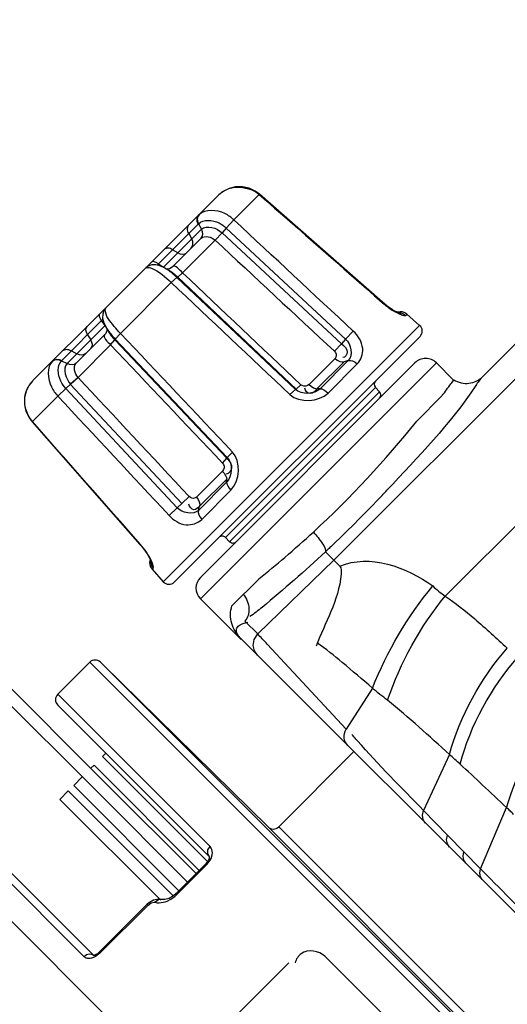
# Paper-space layout 'Sheet' of a CAD drawing. Header units: inches. Extents: x 0.2 to 10.8, y 0.2 to 8.3.
# Tile 531 of 545: x 9.192 to 9.321, y 6.732 to 6.993. Entities that reach past the tile are written whole.
import ezdxf

# ---------------------------------------------------------------- set-up
doc = ezdxf.new("R2010")
doc.units = ezdxf.units.IN
doc.header["$MEASUREMENT"] = 0
doc.layers.get('0').update_dxf_attribs({"lineweight": 5})
doc.styles.add('My Text', font='tahoma.ttf')
doc.dimstyles.new('My Dimension - mm [in] (ANSI)$0', dxfattribs={"dimtxt": 0.12, "dimasz": 0.09842519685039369, "dimexe": 0.125, "dimexo": 0.06299999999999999, "dimgap": 0.03149606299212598, "dimtad": 0, "dimlfac": 250, "dimzin": 4, "dimdsep": 46, "dimtxsty": 'My Text', "dimblk": 'Filled-1', "dimcen": 0.09, "dimclrd": 1, "dimclre": 1, "dimclrt": 1, "dimadec": 1, "dimazin": 1, "dimtfac": 1, "dimtofl": 0, "dimtmove": 0, "dimatfit": 3, "dimfxl": 1, "dimtolj": 1, "dimtzin": 4, "dimlwd": -1, "dimlwe": -1, "dimarcsym": 0})

# ---------------------------------------------------------------- blocks, each defined once
blk = doc.blocks.new('*D10')
at = {"color": 1, "true_color": 0xff0000}
for p, q in [((9.449596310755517, 8.02493972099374), (8.40388933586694, 8.02493972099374)), ((8.52888933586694, 7.926514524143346), (8.52888933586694, 7.823456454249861)), ((8.52888933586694, 5.991751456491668), (8.52888933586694, 6.094809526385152)), ((9.130400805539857, 5.893326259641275), (8.40388933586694, 5.893326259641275))]:
    blk.add_line(p, q, dxfattribs=at)
at = {"layer": 'Defpoints', "color": 0}
for p in [(9.512596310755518, 8.02493972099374), (8.52888933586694, 5.893326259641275), (9.193400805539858, 5.893326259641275)]:
    blk.add_point(p, dxfattribs=at)
at = {"color": 1, "true_color": 0xff0000, "insert": (8.52888933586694, 6.959132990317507), "char_height": 0.12, "attachment_point": 5, "rotation": 90, "style": 'My Text'}
blk.add_mtext('\\A1;532.90 mm [20.980 in]', dxfattribs=at)
blk = doc.blocks.new('Filled-1')
blk = doc.blocks.new('*D11')
at = {"color": 1, "true_color": 0xff0000}
for p, q in [((10.62197169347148, 6.868953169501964), (10.62197169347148, 5.332491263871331)), ((8.790261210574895, 6.233465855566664), (8.790261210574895, 5.332491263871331)), ((8.691836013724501, 5.457491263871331), (8.593410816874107, 5.457491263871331)), ((10.72039689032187, 5.457491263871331), (10.81882208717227, 5.457491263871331))]:
    blk.add_line(p, q, dxfattribs=at)
at = {"layer": 'Defpoints', "color": 0}
for p in [(10.62197169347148, 6.931953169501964), (8.790261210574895, 6.296465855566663), (10.62197169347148, 5.457491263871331)]:
    blk.add_point(p, dxfattribs=at)
at = {"color": 1, "true_color": 0xff0000, "insert": (9.671286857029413, 5.457491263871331), "char_height": 0.12, "attachment_point": 5, "style": 'My Text'}
blk.add_mtext('\\A1;457.93 mm [18.029 in]', dxfattribs=at)

psp = doc.layouts.new('Sheet')

# ---------------------------------------------------------------- linework, layer by layer
at = {"color": 0, "linetype": 'ByBlock', "lineweight": -3}
for p, q in [((9.244608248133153, 6.946168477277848), (9.225489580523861, 6.927049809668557)), ((9.244608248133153, 6.946168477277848), (9.244711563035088, 6.946269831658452)), ((9.25537994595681, 6.946332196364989), (9.248672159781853, 6.939624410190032)), ((9.255472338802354, 6.946418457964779), (9.255384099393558, 6.946336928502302)), ((9.287864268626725, 6.917915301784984), (9.255472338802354, 6.946418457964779)), ((9.239459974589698, 6.941018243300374), (9.239144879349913, 6.940545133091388)), ((9.239459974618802, 6.941018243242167), (9.239385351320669, 6.940945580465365)), ((9.228424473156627, 6.927702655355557), (9.239270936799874, 6.938552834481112)), ((9.239336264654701, 6.938616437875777), (9.239270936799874, 6.938552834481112)), ((9.239336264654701, 6.938616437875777), (9.240113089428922, 6.93716345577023)), ((9.246671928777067, 6.937485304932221), (9.248675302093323, 6.939628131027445)), ((9.230058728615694, 6.927113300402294), (9.240113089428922, 6.93716345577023)), ((9.236755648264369, 6.936037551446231), (9.237533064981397, 6.934583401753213)), ((9.243741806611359, 6.934270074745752), (9.245565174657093, 6.936245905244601)), ((9.245565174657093, 6.936245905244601), (9.277081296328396, 6.906898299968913)), ((9.246670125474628, 6.937483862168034), (9.245567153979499, 6.936247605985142)), ((9.278176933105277, 6.908128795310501), (9.246671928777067, 6.937485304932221)), ((9.240003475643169, 6.934775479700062), (9.232446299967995, 6.927218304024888)), ((9.24374431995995, 6.934273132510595), (9.23513480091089, 6.925663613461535)), ((9.23386423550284, 6.930918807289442), (9.232481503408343, 6.931759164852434)), ((9.228765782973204, 6.928043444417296), (9.230058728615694, 6.927113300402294)), ((9.225340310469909, 6.926900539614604), (9.214894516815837, 6.916454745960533)), ((9.225369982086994, 6.92692825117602), (9.225478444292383, 6.92703048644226)), ((9.2313455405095, 6.926437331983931), (9.230210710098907, 6.927047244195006)), ((9.231248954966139, 6.926630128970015), (9.230991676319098, 6.926627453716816)), ((9.2351311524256, 6.925667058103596), (9.233857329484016, 6.924536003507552)), ((9.235133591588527, 6.925661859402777), (9.233886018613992, 6.924517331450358)), ((9.232129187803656, 6.923081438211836), (9.21871359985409, 6.909665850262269)), ((9.233626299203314, 6.924439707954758), (9.232129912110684, 6.923082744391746)), ((9.233626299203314, 6.924439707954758), (9.264924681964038, 6.894871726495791)), ((9.23363093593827, 6.924444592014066), (9.233857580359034, 6.924535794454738)), ((9.265131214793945, 6.894940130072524), (9.233886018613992, 6.924517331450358)), ((9.287864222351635, 6.917915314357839), (9.287786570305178, 6.917831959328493)), ((9.214745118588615, 6.916305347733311), (9.195626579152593, 6.897186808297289)), ((9.214866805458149, 6.916425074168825), (9.214764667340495, 6.91631672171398)), ((9.214764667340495, 6.91631672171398), (9.21483678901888, 6.916395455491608)), ((9.21483678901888, 6.916395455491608), (9.214894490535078, 6.916454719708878)), ((9.291865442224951, 6.915229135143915), (9.291454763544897, 6.915426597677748)), ((9.20324222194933, 6.902524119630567), (9.21410495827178, 6.913383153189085)), ((9.214681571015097, 6.911736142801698), (9.21375143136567, 6.913029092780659)), ((9.294370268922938, 6.914725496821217), (9.294074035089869, 6.914429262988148)), ((9.294370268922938, 6.914725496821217), (9.29771704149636, 6.911772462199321)), ((9.204631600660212, 6.90168196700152), (9.214681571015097, 6.911736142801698)), ((9.214747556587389, 6.911586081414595), (9.215357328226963, 6.910450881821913)), ((9.215167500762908, 6.9108043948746), (9.215153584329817, 6.910496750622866)), ((9.217355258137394, 6.908168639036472), (9.21871229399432, 6.909665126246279)), ((9.230022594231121, 6.844078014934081), (9.29771704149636, 6.911772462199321)), ((9.278176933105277, 6.908128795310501), (9.28019889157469, 6.910245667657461)), ((9.214576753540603, 6.909348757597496), (9.207019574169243, 6.901791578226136)), ((9.210035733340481, 6.909313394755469), (9.210876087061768, 6.907930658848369)), ((9.216133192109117, 6.906661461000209), (9.217253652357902, 6.90793438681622)), ((9.217253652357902, 6.90793438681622), (9.246850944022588, 6.876667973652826)), ((9.217350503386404, 6.908164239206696), (9.21725815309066, 6.90793860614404)), ((9.246920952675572, 6.876872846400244), (9.217355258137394, 6.908168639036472)), ((9.232936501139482, 6.843987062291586), (9.297807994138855, 6.908858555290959)), ((9.278179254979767, 6.908130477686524), (9.277080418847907, 6.906896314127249)), ((9.324219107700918, 6.908116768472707), (9.314304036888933, 6.898201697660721)), ((9.205757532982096, 6.905039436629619), (9.207211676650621, 6.904262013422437)), ((9.216131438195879, 6.906660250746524), (9.207521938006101, 6.898050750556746)), ((9.275081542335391, 6.84974295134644), (9.330497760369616, 6.905159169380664)), ((9.275219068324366, 6.904948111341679), (9.277081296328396, 6.906898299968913)), ((9.200776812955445, 6.902335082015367), (9.20131951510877, 6.902722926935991)), ((9.200849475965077, 6.902409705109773), (9.200776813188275, 6.90233508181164)), ((9.20324222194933, 6.902524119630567), (9.203178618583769, 6.902458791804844)), ((9.203178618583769, 6.902458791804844), (9.204631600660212, 6.90168196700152)), ((9.239830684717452, 6.845224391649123), (9.29648494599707, 6.901878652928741)), ((9.239830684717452, 6.839567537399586), (9.302141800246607, 6.901878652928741)), ((9.268519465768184, 6.896174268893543), (9.275379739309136, 6.903034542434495)), ((9.277757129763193, 6.902168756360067), (9.270606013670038, 6.895017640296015)), ((9.271456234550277, 6.895054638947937), (9.278877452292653, 6.902475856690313)), ((9.278877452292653, 6.902475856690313), (9.277757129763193, 6.902168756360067)), ((9.306667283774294, 6.897353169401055), (9.302141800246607, 6.901878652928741)), ((9.281255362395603, 6.901610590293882), (9.273538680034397, 6.893893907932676)), ((9.195522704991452, 6.897080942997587), (9.19466107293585, 6.896006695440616)), ((9.19552522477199, 6.897083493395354), (9.195626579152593, 6.897186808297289)), ((9.207518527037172, 6.898054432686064), (9.20554832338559, 6.896226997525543)), ((9.207525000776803, 6.898053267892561), (9.205572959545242, 6.896204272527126)), ((9.204309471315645, 6.895122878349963), (9.202166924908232, 6.893119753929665)), ((9.204309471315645, 6.895122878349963), (9.23366887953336, 6.863615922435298)), ((9.204311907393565, 6.895125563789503), (9.205548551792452, 6.896226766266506)), ((9.234900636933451, 6.864709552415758), (9.205572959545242, 6.896204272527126)), ((9.286019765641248, 6.895373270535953), (9.246421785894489, 6.855775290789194)), ((9.247553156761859, 6.854643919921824), (9.287151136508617, 6.894241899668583)), ((9.264924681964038, 6.894871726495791), (9.263461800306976, 6.893507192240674)), ((9.264920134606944, 6.894866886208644), (9.265135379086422, 6.894944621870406)), ((9.266369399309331, 6.89609786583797), (9.265131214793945, 6.894940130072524)), ((9.271456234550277, 6.895054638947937), (9.270606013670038, 6.895017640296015)), ((9.287151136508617, 6.894241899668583), (9.286019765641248, 6.895373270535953)), ((9.20217064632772, 6.893122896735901), (9.19546285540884, 6.886415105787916)), ((9.296945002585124, 6.88649951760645), (9.303590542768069, 6.893145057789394)), ((9.353903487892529, 6.889714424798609), (9.30447487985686, 6.840294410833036)), ((9.195376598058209, 6.886322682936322), (9.195458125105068, 6.88641095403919)), ((9.195376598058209, 6.886322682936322), (9.223877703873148, 6.853933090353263)), ((9.24569688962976, 6.875425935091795), (9.246850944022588, 6.876667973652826)), ((9.246925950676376, 6.876877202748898), (9.2468471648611, 6.876663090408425)), ((9.246920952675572, 6.876872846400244), (9.248287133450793, 6.878333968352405)), ((9.238760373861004, 6.866415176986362), (9.245620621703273, 6.873275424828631)), ((9.24677924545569, 6.871190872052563), (9.239627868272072, 6.864039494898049)), ((9.246742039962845, 6.870340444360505), (9.24677924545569, 6.871190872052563)), ((9.239320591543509, 6.862918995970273), (9.246742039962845, 6.870340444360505)), ((9.247901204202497, 6.868256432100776), (9.240184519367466, 6.860539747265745)), ((9.236847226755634, 6.866575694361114), (9.234900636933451, 6.864709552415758)), ((9.23366887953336, 6.863615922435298), (9.231550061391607, 6.861595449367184)), ((9.233666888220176, 6.863613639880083), (9.234901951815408, 6.864711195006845)), ((9.239320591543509, 6.862918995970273), (9.239627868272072, 6.864039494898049)), ((9.247553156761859, 6.854643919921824), (9.246421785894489, 6.855775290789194)), ((9.223877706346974, 6.853933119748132), (9.223962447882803, 6.854009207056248)), ((9.226470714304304, 6.850133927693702), (9.22656677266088, 6.849920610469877)), ((9.27314437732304, 6.85226875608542), (9.272840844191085, 6.851983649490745)), ((9.276671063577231, 6.848153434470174), (9.272840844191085, 6.851983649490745)), ((9.227365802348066, 6.847721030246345), (9.227069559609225, 6.847424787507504)), ((9.227069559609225, 6.847424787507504), (9.230022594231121, 6.844078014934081)), ((9.275081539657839, 6.849742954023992), (9.254958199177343, 6.830270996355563)), ((9.24808347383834, 6.837637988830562), (9.255233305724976, 6.844787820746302)), ((9.250576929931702, 6.828821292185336), (9.239830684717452, 6.839567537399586)), ((9.25495682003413, 6.830269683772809), (9.251570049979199, 6.833656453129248)), ((9.250664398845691, 6.828905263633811), (9.25048003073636, 6.82910288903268)), ((9.250664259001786, 6.82890539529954), (9.250591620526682, 6.82897997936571)), ((9.49051504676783, 6.589054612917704), (9.250664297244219, 6.828905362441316)), ((9.278279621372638, 6.805145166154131), (9.257496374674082, 6.827568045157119)), ((9.202153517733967, 6.814335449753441), (9.210626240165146, 6.822808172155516)), ((9.210626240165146, 6.822808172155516), (9.719743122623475, 6.313691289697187)), ((9.719755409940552, 6.316507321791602), (9.213442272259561, 6.822820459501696)), ((9.257690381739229, 6.779337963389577), (9.214049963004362, 6.822223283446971)), ((9.184941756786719, 6.820749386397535), (9.214447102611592, 6.791244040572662)), ((9.182673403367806, 6.818492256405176), (9.212184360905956, 6.788981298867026)), ((9.28527019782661, 6.815994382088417), (9.278279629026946, 6.805145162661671)), ((9.24237591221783, 6.7741123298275), (9.202153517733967, 6.814335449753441)), ((9.242152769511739, 6.7715077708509), (9.20217937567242, 6.811481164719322)), ((9.21400801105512, 6.797905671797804), (9.214881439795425, 6.798779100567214)), ((9.21400801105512, 6.797905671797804), (9.241803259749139, 6.770110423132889)), ((9.260506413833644, 6.779350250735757), (9.28036291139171, 6.799206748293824)), ((9.30559194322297, 6.798437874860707), (9.298735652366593, 6.783645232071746)), ((9.210896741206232, 6.794794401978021), (9.211745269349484, 6.795642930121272)), ((9.211745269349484, 6.795642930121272), (9.239540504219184, 6.767847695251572)), ((9.206371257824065, 6.79026891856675), (9.208633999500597, 6.792531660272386)), ((9.206371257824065, 6.79026891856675), (9.234166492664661, 6.762473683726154)), ((9.214447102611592, 6.791244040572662), (9.238691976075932, 6.766999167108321)), ((9.20495704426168, 6.788854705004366), (9.202694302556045, 6.78659196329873)), ((9.232752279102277, 6.76105947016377), (9.20495704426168, 6.788854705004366)), ((9.212184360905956, 6.788981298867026), (9.236429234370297, 6.764736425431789)), ((9.22935958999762, 6.759926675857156), (9.202694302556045, 6.78659196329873)), ((9.170991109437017, 6.78317304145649), (9.209128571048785, 6.74503529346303)), ((9.173843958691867, 6.783148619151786), (9.211669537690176, 6.745322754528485)), ((9.305063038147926, 6.777142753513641), (9.29873563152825, 6.783645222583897)), ((9.313767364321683, 6.768279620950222), (9.320663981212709, 6.784402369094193)), ((9.163238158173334, 6.781076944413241), (9.232038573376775, 6.7122765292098)), ((9.257690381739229, 6.779337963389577), (9.676272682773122, 6.360755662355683)), ((9.676284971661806, 6.363571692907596), (9.260506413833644, 6.779350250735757)), ((9.31376746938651, 6.768279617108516), (9.305063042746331, 6.777142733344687)), ((9.242664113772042, 6.773740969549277), (9.24237591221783, 6.7741123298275)), ((9.242654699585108, 6.771017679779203), (9.242938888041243, 6.771973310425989)), ((9.242938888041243, 6.771973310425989), (9.242981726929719, 6.772457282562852)), ((9.233403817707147, 6.761711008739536), (9.241291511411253, 6.769598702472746)), ((9.233638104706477, 6.761476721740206), (9.24152597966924, 6.769364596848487)), ((9.241291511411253, 6.769598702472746), (9.24152597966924, 6.769364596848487)), ((9.24152597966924, 6.769364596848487), (9.242394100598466, 6.770490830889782)), ((9.242394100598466, 6.770490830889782), (9.242654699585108, 6.771017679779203)), ((9.315447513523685, 6.766577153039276), (9.313788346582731, 6.76825801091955)), ((9.233403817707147, 6.761711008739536), (9.233638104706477, 6.761476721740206)), ((9.213056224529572, 6.746149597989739), (9.225813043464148, 6.758906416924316)), ((9.226655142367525, 6.759540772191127), (9.225813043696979, 6.758906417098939)), ((9.225813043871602, 6.758906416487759), (9.22603396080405, 6.758685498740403)), ((9.22603396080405, 6.758685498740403), (9.226833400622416, 6.759252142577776)), ((9.226833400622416, 6.759252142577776), (9.227626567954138, 6.759436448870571)), ((9.227626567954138, 6.759436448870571), (9.227901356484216, 6.759400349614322)), ((9.23053065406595, 6.759543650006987), (9.231034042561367, 6.759724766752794)), ((9.231034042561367, 6.759724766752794), (9.232053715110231, 6.760235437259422)), ((9.213277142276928, 6.74592868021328), (9.22603396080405, 6.758685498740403)), ((9.213277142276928, 6.74592868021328), (9.212117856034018, 6.74504910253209)), ((9.213056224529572, 6.746149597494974), (9.212710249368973, 6.745867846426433)), ((9.213056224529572, 6.746149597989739), (9.213277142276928, 6.74592868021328)), ((9.209313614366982, 6.744878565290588), (9.209128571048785, 6.74503529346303)), ((9.211744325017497, 6.745247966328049), (9.211198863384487, 6.745592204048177)), ((9.211882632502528, 6.745413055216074), (9.211608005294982, 6.745361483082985)), ((9.232038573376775, 6.7122765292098), (9.263151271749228, 6.743389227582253)), ((9.294540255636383, 6.723313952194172), (9.272703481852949, 6.745150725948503))]:
    psp.add_line(p, q, dxfattribs=at)
for points in [[(9.255470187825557, 6.946415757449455), (9.254314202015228, 6.94726793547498), (9.252675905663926, 6.948029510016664), (9.250914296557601, 6.948406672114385), (9.249120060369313, 6.948380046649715), (9.247385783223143, 6.947951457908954), (9.245800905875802, 6.947144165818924), (9.244714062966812, 6.946272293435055)], [(9.239270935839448, 6.938552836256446), (9.239011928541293, 6.939216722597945), (9.238941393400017, 6.939866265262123), (9.239066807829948, 6.940462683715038), (9.239385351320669, 6.940945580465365)], [(9.239144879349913, 6.940545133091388), (9.2390149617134, 6.939952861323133), (9.239080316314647, 6.939291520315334), (9.23933626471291, 6.938616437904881)], [(9.240003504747, 6.934775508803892), (9.240318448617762, 6.935249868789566), (9.240444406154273, 6.935838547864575), (9.240374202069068, 6.936494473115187), (9.240113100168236, 6.937163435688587)], [(9.23741847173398, 6.932190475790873), (9.237733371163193, 6.932664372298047), (9.237862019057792, 6.933256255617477), (9.237793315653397, 6.933914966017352), (9.237533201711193, 6.934583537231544)], [(9.236017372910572, 6.930789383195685), (9.235618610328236, 6.930550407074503), (9.235096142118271, 6.930491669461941), (9.23449442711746, 6.930617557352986), (9.233864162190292, 6.93091873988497)], [(9.230212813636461, 6.927045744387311), (9.229105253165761, 6.9275402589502), (9.228087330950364, 6.927783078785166), (9.227043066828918, 6.927765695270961), (9.226061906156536, 6.927435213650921), (9.225493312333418, 6.927043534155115)], [(9.228765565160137, 6.928043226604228), (9.228190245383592, 6.928398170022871), (9.227666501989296, 6.928603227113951), (9.22723972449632, 6.928640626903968), (9.226946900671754, 6.92850712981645)], [(9.232446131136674, 6.927218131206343), (9.232146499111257, 6.926969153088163), (9.231664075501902, 6.926724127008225), (9.231248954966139, 6.926630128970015)], [(9.29241789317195, 6.915017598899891), (9.292313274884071, 6.91504920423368), (9.29205162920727, 6.915148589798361), (9.291664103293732, 6.915322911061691), (9.29116884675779, 6.915577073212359), (9.290578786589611, 6.915916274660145), (9.289906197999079, 6.916345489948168), (9.289169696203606, 6.916865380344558), (9.288391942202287, 6.917472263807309), (9.287866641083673, 6.917918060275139)], [(9.214751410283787, 6.916301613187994), (9.214368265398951, 6.915748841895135), (9.214031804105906, 6.914766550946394), (9.214010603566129, 6.913719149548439), (9.214252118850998, 6.912697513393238), (9.214750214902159, 6.911580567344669)], [(9.292291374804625, 6.915057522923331), (9.292712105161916, 6.915059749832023), (9.293438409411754, 6.914845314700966), (9.294074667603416, 6.914429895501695)], [(9.210035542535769, 6.909313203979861), (9.20973514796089, 6.909943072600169), (9.209608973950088, 6.910545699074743), (9.209667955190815, 6.911068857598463), (9.209906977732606, 6.911467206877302)], [(9.215153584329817, 6.910496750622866), (9.215071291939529, 6.910132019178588), (9.214826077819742, 6.909648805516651), (9.214576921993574, 6.909348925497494)], [(9.211005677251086, 6.905777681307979), (9.211244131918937, 6.906175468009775), (9.211302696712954, 6.906698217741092), (9.211176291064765, 6.907300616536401), (9.210876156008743, 6.907930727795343)], [(9.209604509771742, 6.904376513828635), (9.209129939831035, 6.904061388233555), (9.20853890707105, 6.903933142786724), (9.207881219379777, 6.904001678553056), (9.207211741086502, 6.904262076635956)], [(9.275216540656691, 6.904945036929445), (9.275488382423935, 6.904606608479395), (9.275656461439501, 6.904216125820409), (9.275705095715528, 6.903805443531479), (9.275616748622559, 6.903399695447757), (9.275379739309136, 6.903034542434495)], [(9.201250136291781, 6.902650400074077), (9.201842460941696, 6.902780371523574), (9.202503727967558, 6.902714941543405), (9.20317861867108, 6.902458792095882)], [(9.20131951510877, 6.902722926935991), (9.201901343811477, 6.902852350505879), (9.202562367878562, 6.902787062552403), (9.203242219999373, 6.902524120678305)], [(9.20701954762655, 6.901791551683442), (9.206545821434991, 6.901476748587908), (9.205956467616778, 6.90135052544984), (9.205299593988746, 6.901421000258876), (9.204631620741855, 6.901681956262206)], [(9.275377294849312, 6.903032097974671), (9.275976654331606, 6.902578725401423), (9.276609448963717, 6.90226912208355), (9.277221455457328, 6.902129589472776), (9.277757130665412, 6.902168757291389)], [(9.278877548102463, 6.902475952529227), (9.279418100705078, 6.902518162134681), (9.28002896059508, 6.902376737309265), (9.280658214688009, 6.902063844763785), (9.281251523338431, 6.90160675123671)], [(9.19466107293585, 6.896006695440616), (9.193853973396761, 6.894436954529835), (9.193418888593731, 6.892704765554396), (9.193385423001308, 6.890911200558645), (9.193755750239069, 6.889148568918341), (9.194511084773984, 6.887507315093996), (9.195379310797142, 6.886324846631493)], [(9.268519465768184, 6.896174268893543), (9.268124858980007, 6.895893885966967), (9.267655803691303, 6.895737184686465), (9.267168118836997, 6.895728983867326), (9.266719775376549, 6.895860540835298), (9.266368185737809, 6.89609610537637)], [(9.268522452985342, 6.896177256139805), (9.269091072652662, 6.895691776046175), (9.26965862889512, 6.895319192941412), (9.270178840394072, 6.895088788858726), (9.270606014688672, 6.89501764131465)], [(9.2714562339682, 6.895054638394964), (9.271887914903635, 6.894987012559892), (9.272408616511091, 6.894756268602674), (9.272976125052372, 6.894383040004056), (9.27354306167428, 6.893898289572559)], [(9.245617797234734, 6.873272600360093), (9.246107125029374, 6.872709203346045), (9.246483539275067, 6.872143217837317), (9.246715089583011, 6.871623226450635), (9.246779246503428, 6.871190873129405)], [(9.245698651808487, 6.875427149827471), (9.245941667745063, 6.875059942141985), (9.246066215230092, 6.874625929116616), (9.246061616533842, 6.874162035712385), (9.245914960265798, 6.873698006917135), (9.245620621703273, 6.873275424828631)], [(9.246742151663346, 6.870340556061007), (9.246810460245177, 6.86991052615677), (9.247040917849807, 6.869388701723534), (9.247413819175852, 6.868819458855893), (9.247896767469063, 6.868251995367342)], [(9.238760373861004, 6.866415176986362), (9.23841942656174, 6.86618841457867), (9.23800962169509, 6.866090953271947), (9.237578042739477, 6.866138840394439), (9.23717450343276, 6.866315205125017), (9.236850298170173, 6.866578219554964)], [(9.238762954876, 6.866417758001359), (9.23922066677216, 6.865821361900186), (9.239532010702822, 6.865192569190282), (9.239672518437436, 6.864582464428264), (9.23962786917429, 6.864039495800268)], [(9.239320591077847, 6.862918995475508), (9.23927924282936, 6.86237833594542), (9.239420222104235, 6.861767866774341), (9.23973179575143, 6.861138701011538), (9.240188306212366, 6.860543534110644)], [(9.22387498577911, 6.853930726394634), (9.224257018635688, 6.853482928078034), (9.224831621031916, 6.852756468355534), (9.225332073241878, 6.852061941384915), (9.22575440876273, 6.8514183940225), (9.226098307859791, 6.850841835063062), (9.22636690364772, 6.850343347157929), (9.226564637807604, 6.849932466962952), (9.226695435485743, 6.849621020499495), (9.22676311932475, 6.849428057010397), (9.226772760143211, 6.849395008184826)], [(9.226737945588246, 6.849499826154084), (9.226735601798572, 6.84908337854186), (9.226950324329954, 6.848355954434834), (9.22736516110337, 6.847720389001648)], [(9.254909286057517, 6.824660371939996), (9.254102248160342, 6.825842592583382), (9.253778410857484, 6.827213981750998), (9.254017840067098, 6.82879400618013), (9.25495682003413, 6.830269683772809)], [(9.299275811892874, 6.780293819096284), (9.29868032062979, 6.781223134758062), (9.298489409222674, 6.782380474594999), (9.298735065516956, 6.783645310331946)], [(9.305582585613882, 6.773987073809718), (9.305027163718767, 6.774853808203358), (9.30484426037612, 6.775941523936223), (9.305063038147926, 6.777142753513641)], [(9.242152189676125, 6.771508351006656), (9.24175078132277, 6.772272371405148), (9.241824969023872, 6.773235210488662), (9.242376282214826, 6.774112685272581)], [(9.242981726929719, 6.772457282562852), (9.242952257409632, 6.7729114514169), (9.24284977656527, 6.773338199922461), (9.242664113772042, 6.773740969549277)], [(9.309870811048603, 6.769698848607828), (9.309339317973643, 6.770530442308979), (9.309164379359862, 6.771578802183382), (9.309373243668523, 6.772743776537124)], [(9.242136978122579, 6.771524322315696), (9.242139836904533, 6.771517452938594), (9.242166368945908, 6.771343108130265), (9.242111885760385, 6.77094337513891), (9.241888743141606, 6.770392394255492), (9.241476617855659, 6.769798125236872), (9.241291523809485, 6.769598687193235)], [(9.314259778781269, 6.765309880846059), (9.3137507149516, 6.766110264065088), (9.31358547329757, 6.76712417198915), (9.31376746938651, 6.768279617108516)], [(9.233403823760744, 6.761711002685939), (9.232705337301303, 6.761105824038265), (9.231539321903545, 6.760427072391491), (9.230433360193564, 6.760115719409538), (9.229582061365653, 6.760149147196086)], [(9.232053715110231, 6.760235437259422), (9.232564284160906, 6.760569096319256), (9.23308891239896, 6.760973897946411), (9.233638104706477, 6.761476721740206)], [(9.229584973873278, 6.760148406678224), (9.228752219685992, 6.760245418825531), (9.227488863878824, 6.760001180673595), (9.226348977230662, 6.759371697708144), (9.225813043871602, 6.758906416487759)], [(9.229582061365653, 6.760149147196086), (9.228743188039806, 6.760087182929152), (9.227901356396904, 6.759400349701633)], [(9.227901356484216, 6.759400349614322), (9.22844292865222, 6.759303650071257), (9.228983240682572, 6.759280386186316), (9.22951199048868, 6.759318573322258), (9.230026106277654, 6.759408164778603), (9.23053065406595, 6.759543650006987)], [(9.213056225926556, 6.746149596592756), (9.212901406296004, 6.746003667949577), (9.21232872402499, 6.745596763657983), (9.211846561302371, 6.745398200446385), (9.211718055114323, 6.745371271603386)], [(9.211198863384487, 6.745592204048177), (9.210496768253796, 6.745684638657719), (9.209768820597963, 6.745488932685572), (9.209128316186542, 6.745035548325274)], [(9.21072024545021, 6.744576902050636), (9.210406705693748, 6.744558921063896), (9.210142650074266, 6.744574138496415), (9.209912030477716, 6.744613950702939), (9.209702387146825, 6.744675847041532), (9.209504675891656, 6.744761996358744), (9.209313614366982, 6.744878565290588)], [(9.212117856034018, 6.74504910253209), (9.211574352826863, 6.744793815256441), (9.211103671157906, 6.744645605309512), (9.21072024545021, 6.744576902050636)]]:
    psp.add_lwpolyline(points, dxfattribs=at)
for centre, radius, start, end in [((9.292650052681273, 6.912775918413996), 0.002600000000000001, 48.57633446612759, 107.5492091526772), ((9.296842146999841, 6.92489772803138), 0.011039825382, 245.5131602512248, 245.9563655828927), ((9.296393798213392, 6.910272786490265), 0.002, 315, 48.57633446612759), ((9.299313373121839, 6.899050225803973), 0.004000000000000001, 44.99999999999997, 135), ((9.286868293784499, 6.896221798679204), 0.0012, 135, 224.9999999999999), ((9.20144464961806, 6.891667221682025), 0.008042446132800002, 162.9421990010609, 164.6269116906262), ((9.286302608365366, 6.893393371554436), 0.0012, 315, 44.99999999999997), ((9.087903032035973, 7.053841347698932), 0.2677720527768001, 312.747434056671, 321.3220991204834), ((8.99058065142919, 7.149577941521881), 0.4101866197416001, 316.4358708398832, 316.6913330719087), ((9.245573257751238, 6.854926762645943), 0.0012, 44.99999999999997, 135), ((9.248401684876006, 6.855492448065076), 0.0012, 224.9999999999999, 315), ((9.229019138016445, 6.849145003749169), 0.002600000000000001, 162.3606366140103, 221.4236655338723), ((9.217404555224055, 6.845189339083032), 0.0104824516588, 24.06450553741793, 24.4041825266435), ((9.24265911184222, 6.842395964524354), 0.004000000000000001, 135, 224.9999999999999), ((9.231522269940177, 6.845401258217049), 0.002, 221.4236655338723, 315), ((9.21204045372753, 6.821393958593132), 0.002, 45.49999984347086, 135), ((9.203567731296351, 6.812921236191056), 0.002, 135, 226.000000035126), ((9.25909220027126, 6.780764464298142), 0.002, 225.4999998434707, 315)]:
    psp.add_arc(centre, radius, start, end, dxfattribs=at)
for points in [[(9.246292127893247, 6.947431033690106), (9.248963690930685, 6.948905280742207), (9.25309368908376, 6.948353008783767), (9.25537994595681, 6.946332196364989)], [(9.255384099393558, 6.946336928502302), (9.266188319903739, 6.936839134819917), (9.276983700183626, 6.927331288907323), (9.287786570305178, 6.917831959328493)], [(9.240113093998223, 6.937163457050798), (9.241456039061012, 6.938426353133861), (9.244212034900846, 6.937497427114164), (9.245567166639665, 6.936247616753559)], [(9.28019889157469, 6.910245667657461), (9.269693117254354, 6.920042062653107), (9.259181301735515, 6.929831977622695), (9.248675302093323, 6.939628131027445)], [(9.240003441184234, 6.934775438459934), (9.240893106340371, 6.935665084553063), (9.24282044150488, 6.935127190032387), (9.243744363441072, 6.934273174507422)], [(9.243741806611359, 6.934270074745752), (9.254236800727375, 6.924498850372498), (9.264724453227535, 6.914719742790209), (9.275219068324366, 6.904948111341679)], [(9.235134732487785, 6.925663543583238), (9.234386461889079, 6.926378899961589), (9.233178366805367, 6.927950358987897), (9.232446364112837, 6.927218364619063)], [(9.231349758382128, 6.926432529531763), (9.232269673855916, 6.925930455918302), (9.233098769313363, 6.925259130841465), (9.233857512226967, 6.924536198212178)], [(9.266369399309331, 6.89609786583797), (9.255961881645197, 6.90595719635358), (9.24554086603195, 6.915802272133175), (9.235133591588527, 6.925661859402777)], [(9.232129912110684, 6.923082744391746), (9.242579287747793, 6.913229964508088), (9.253013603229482, 6.903361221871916), (9.263461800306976, 6.893507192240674)], [(9.287790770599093, 6.917836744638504), (9.289138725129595, 6.916653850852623), (9.290634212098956, 6.915594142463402), (9.292266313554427, 6.914850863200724)], [(9.215358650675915, 6.910448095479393), (9.215854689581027, 6.909523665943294), (9.21653396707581, 6.908697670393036), (9.21725818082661, 6.907938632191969)], [(9.248287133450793, 6.878333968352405), (9.238432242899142, 6.888780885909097), (9.228567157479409, 6.899218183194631), (9.21871229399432, 6.909665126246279)], [(9.214576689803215, 6.909348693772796), (9.213844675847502, 6.908616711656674), (9.215416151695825, 6.90740858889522), (9.216131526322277, 6.906660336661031)], [(9.278179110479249, 6.90813031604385), (9.279572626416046, 6.906839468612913), (9.280217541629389, 6.903822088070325), (9.278878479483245, 6.902474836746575)], [(9.216133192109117, 6.906661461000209), (9.225992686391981, 6.896254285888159), (9.235837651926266, 6.885833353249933), (9.24569688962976, 6.875425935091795)], [(9.207521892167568, 6.898050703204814), (9.206668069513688, 6.898974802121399), (9.20612996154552, 6.900901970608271), (9.207019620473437, 6.901791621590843)], [(9.204631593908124, 6.901681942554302), (9.203368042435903, 6.900339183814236), (9.204297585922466, 6.897581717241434), (9.205548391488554, 6.896227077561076)], [(9.236847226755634, 6.866575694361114), (9.227075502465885, 6.87707040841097), (9.21729631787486, 6.887558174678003), (9.207525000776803, 6.898053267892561)], [(9.271457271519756, 6.895053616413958), (9.269912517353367, 6.893515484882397), (9.266509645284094, 6.893375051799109), (9.264920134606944, 6.894866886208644)], [(9.19546285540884, 6.886415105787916), (9.193786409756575, 6.888311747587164), (9.193018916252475, 6.891358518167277), (9.193689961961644, 6.893799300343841)], [(9.202166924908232, 6.893119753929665), (9.211963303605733, 6.882613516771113), (9.221753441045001, 6.872101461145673), (9.231550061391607, 6.861595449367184)], [(9.263462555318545, 6.893508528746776), (9.265914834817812, 6.891209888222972), (9.271153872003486, 6.891525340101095), (9.273538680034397, 6.893893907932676)], [(9.223962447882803, 6.854009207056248), (9.214463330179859, 6.864811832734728), (9.20495570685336, 6.875606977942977), (9.195458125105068, 6.88641095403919)], [(9.246925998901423, 6.876877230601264), (9.24841915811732, 6.875288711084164), (9.248280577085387, 6.871885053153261), (9.246743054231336, 6.870339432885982)], [(9.247901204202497, 6.868256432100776), (9.250269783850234, 6.870641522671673), (9.250584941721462, 6.875881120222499), (9.24828579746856, 6.878333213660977)], [(9.239321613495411, 6.862917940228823), (9.23797539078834, 6.861578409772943), (9.234958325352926, 6.862221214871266), (9.233666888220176, 6.863613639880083)], [(9.226950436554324, 6.849520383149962), (9.226207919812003, 6.851156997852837), (9.225143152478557, 6.852654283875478), (9.223957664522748, 6.854005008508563)], [(9.276670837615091, 6.848153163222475), (9.28428475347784, 6.851566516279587), (9.294482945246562, 6.847958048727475), (9.301155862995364, 6.842948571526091)], [(9.285270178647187, 6.815994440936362), (9.28912434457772, 6.825685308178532), (9.294512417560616, 6.834909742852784), (9.301156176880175, 6.842948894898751)], [(9.289266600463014, 6.812784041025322), (9.292641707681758, 6.822703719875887), (9.29782764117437, 6.832194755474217), (9.304474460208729, 6.84029482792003)], [(9.305591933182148, 6.798437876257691), (9.308437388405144, 6.808713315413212), (9.313800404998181, 6.818553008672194), (9.320854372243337, 6.826548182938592)], [(9.308397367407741, 6.795878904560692), (9.311147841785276, 6.806173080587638), (9.316497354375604, 6.816039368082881), (9.32355394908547, 6.824023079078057)], [(9.305591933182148, 6.798437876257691), (9.300242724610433, 6.803323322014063), (9.294854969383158, 6.808174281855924), (9.289266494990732, 6.812784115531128)], [(9.320669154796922, 6.784397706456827), (9.323501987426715, 6.794571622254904), (9.32911441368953, 6.804213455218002), (9.3362907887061, 6.811961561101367)], [(9.298735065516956, 6.783645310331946), (9.292848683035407, 6.789722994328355), (9.286863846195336, 6.795716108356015), (9.281265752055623, 6.802060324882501)], [(9.348293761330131, 6.733371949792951), (9.337335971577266, 6.744431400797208), (9.326385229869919, 6.755497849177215), (9.315447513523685, 6.766577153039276)]]:
    psp.add_open_spline(points, degree=3, dxfattribs=at)
for points, knots in [([(9.244711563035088, 6.946269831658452), (9.24488956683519, 6.946441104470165), (9.245264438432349, 6.946766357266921), (9.245669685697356, 6.947052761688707), (9.245879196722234, 6.947186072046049)], [0, 0, 0, 0, 0.4986820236, 1, 1, 1, 1]), ([(9.245879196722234, 6.947186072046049), (9.245946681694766, 6.947229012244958), (9.246083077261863, 6.947312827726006), (9.24622202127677, 6.947392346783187), (9.246292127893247, 6.947431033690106)], [0, 0, 0, 0, 0.4997359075, 1, 1, 1, 1]), ([(9.248672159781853, 6.939624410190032), (9.247960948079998, 6.940278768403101), (9.245432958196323, 6.942203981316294), (9.241114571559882, 6.942588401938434), (9.239459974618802, 6.941018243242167)], [0, 0, 0, 0, 0.2975980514, 1, 1, 1, 1]), ([(9.236755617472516, 6.936037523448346), (9.236540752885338, 6.936439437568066), (9.236277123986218, 6.937285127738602), (9.236598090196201, 6.938158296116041), (9.236870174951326, 6.938430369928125)], [0, 0, 0, 0, 0.5422147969, 1, 1, 1, 1]), ([(9.239336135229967, 6.938616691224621), (9.2406187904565, 6.939885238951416), (9.24409023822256, 6.939555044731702), (9.246093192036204, 6.938016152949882), (9.246670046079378, 6.937483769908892)], [0, 0, 0, 0, 0.6967998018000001, 1, 1, 1, 1]), ([(9.232481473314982, 6.931759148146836), (9.23211002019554, 6.931984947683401), (9.231396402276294, 6.932307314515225), (9.230556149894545, 6.932116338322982), (9.230327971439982, 6.931888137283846)], [0, 0, 0, 0, 0.5739295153, 1, 1, 1, 1]), ([(9.225369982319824, 6.926928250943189), (9.225385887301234, 6.926941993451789), (9.225419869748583, 6.92696782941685), (9.225456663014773, 6.926989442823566), (9.225475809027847, 6.926999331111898)], [0, 0, 0, 0, 0.4937853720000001, 1, 1, 1, 1]), ([(9.225493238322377, 6.92700797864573), (9.22553609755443, 6.927028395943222), (9.225631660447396, 6.927061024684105), (9.225731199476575, 6.927075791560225), (9.225783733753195, 6.927080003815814)], [0, 0, 0, 0, 0.4739018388, 1, 1, 1, 1]), ([(9.225783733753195, 6.927080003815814), (9.22615637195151, 6.927109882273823), (9.228654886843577, 6.926322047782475), (9.230575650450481, 6.92457407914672), (9.232129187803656, 6.923081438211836)], [0, 0, 0, 0, 0.1478635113, 1, 1, 1, 1]), ([(9.23129685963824, 6.926373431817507), (9.231114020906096, 6.926500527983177), (9.230758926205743, 6.926735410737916), (9.23039129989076, 6.926950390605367), (9.23021263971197, 6.927046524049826)], [0, 0, 0, 0, 0.523253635, 1, 1, 1, 1]), ([(9.233631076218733, 6.924444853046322), (9.233253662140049, 6.924805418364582), (9.232498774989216, 6.925477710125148), (9.23169759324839, 6.926094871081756), (9.23129685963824, 6.926373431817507)], [0, 0, 0, 0, 0.5167948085, 1, 1, 1, 1]), ([(9.213751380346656, 6.91302905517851), (9.213511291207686, 6.913362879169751), (9.213160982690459, 6.913887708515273), (9.213116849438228, 6.914677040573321), (9.213288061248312, 6.91484822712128)], [0, 0, 0, 0, 0.6294052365, 1, 1, 1, 1]), ([(9.21871359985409, 6.909665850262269), (9.218147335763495, 6.910255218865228), (9.21659151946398, 6.912113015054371), (9.214702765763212, 6.914260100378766), (9.21471772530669, 6.915935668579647)], [0, 0, 0, 0, 0.327851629, 1, 1, 1, 1]), ([(9.21471772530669, 6.915935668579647), (9.214718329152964, 6.916003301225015), (9.214728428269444, 6.91613004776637), (9.214765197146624, 6.916252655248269), (9.214790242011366, 6.916305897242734)], [0, 0, 0, 0, 0.5347778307, 1, 1, 1, 1]), ([(9.214798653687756, 6.916323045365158), (9.214808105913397, 6.916341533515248), (9.21482877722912, 6.916377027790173), (9.214853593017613, 6.91640978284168), (9.214866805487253, 6.916425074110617)], [0, 0, 0, 0, 0.5067800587, 1, 1, 1, 1]), ([(9.292344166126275, 6.914815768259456), (9.292718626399, 6.914648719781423), (9.293220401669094, 6.914469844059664), (9.29393655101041, 6.914298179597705), (9.294074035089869, 6.914429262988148)], [0, 0, 0, 0, 0.6833956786, 1, 1, 1, 1]), ([(9.214750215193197, 6.911580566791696), (9.214846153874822, 6.91140204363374), (9.215060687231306, 6.91103503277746), (9.215294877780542, 6.910680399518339), (9.215421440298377, 6.910497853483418)], [0, 0, 0, 0, 0.4770954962, 1, 1, 1, 1]), ([(9.215421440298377, 6.910497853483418), (9.21569834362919, 6.91009846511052), (9.216314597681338, 6.909296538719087), (9.21698816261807, 6.908542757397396), (9.217350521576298, 6.908164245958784)], [0, 0, 0, 0, 0.4811836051, 1, 1, 1, 1]), ([(9.281255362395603, 6.901610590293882), (9.282265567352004, 6.902629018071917), (9.283415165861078, 6.906110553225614), (9.281467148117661, 6.909065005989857), (9.280202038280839, 6.910249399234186)], [0, 0, 0, 0, 0.4528758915, 1, 1, 1, 1]), ([(9.205757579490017, 6.905039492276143), (9.205355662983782, 6.905254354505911), (9.204509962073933, 6.905517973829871), (9.203636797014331, 6.905196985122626), (9.203364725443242, 6.904924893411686)], [0, 0, 0, 0, 0.5422131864, 1, 1, 1, 1]), ([(9.277079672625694, 6.90689700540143), (9.27772285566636, 6.906285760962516), (9.279305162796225, 6.905165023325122), (9.27803399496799, 6.90330973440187), (9.277416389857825, 6.903278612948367)], [0, 0, 0, 0, 0.5892988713, 1, 1, 1, 1]), ([(9.200776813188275, 6.90233508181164), (9.199213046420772, 6.900687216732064), (9.199605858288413, 6.896381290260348), (9.201510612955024, 6.89384028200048), (9.20217064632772, 6.893122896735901)], [0, 0, 0, 0, 0.6997367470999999, 1, 1, 1, 1]), ([(9.204311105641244, 6.895124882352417), (9.203780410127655, 6.895699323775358), (9.202243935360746, 6.897702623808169), (9.201907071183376, 6.901175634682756), (9.203178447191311, 6.902458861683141)], [0, 0, 0, 0, 0.3021342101, 1, 1, 1, 1]), ([(9.19456614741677, 6.895833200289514), (9.194703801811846, 6.896059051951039), (9.19500100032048, 6.896494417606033), (9.195343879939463, 6.896895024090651), (9.19552522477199, 6.897083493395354)], [0, 0, 0, 0, 0.5028026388, 1, 1, 1, 1]), ([(9.314304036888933, 6.898201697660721), (9.313611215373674, 6.897508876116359), (9.30644910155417, 6.886460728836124), (9.297350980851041, 6.877014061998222), (9.289060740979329, 6.868219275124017)], [0, 0, 0, 0, 0.0749883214, 1, 1, 1, 1]), ([(9.303666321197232, 6.893220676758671), (9.304442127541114, 6.894260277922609), (9.30545482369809, 6.895677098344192), (9.30651089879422, 6.897065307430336), (9.306753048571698, 6.897438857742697)], [0, 0, 0, 0, 0.7444985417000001, 1, 1, 1, 1]), ([(9.306753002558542, 6.897438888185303), (9.30789334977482, 6.896685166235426), (9.310750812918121, 6.895977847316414), (9.31337157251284, 6.897269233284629), (9.314304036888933, 6.898201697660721)], [0, 0, 0, 0, 0.50897795, 1, 1, 1, 1]), ([(9.193755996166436, 6.894026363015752), (9.193827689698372, 6.894260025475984), (9.193992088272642, 6.894720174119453), (9.194197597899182, 6.895163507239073), (9.194310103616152, 6.895379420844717)], [0, 0, 0, 0, 0.5009702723, 1, 1, 1, 1]), ([(9.194310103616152, 6.895379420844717), (9.194350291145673, 6.895456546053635), (9.194433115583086, 6.895609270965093), (9.19452100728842, 6.895759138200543), (9.19456614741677, 6.895833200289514)], [0, 0, 0, 0, 0.5006713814, 1, 1, 1, 1]), ([(9.270606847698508, 6.895016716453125), (9.270078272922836, 6.894500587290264), (9.268941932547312, 6.892984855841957), (9.267453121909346, 6.894498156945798), (9.267357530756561, 6.895164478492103)], [0, 0, 0, 0, 0.5232401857, 1, 1, 1, 1]), ([(9.246846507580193, 6.876663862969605), (9.247473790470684, 6.875988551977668), (9.248746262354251, 6.874496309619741), (9.247379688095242, 6.872549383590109), (9.246647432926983, 6.872509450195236)], [0, 0, 0, 0, 0.5569035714, 1, 1, 1, 1]), ([(9.287803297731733, 6.866891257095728), (9.285690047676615, 6.864669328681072), (9.281434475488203, 6.860292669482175), (9.277079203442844, 6.856014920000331), (9.274882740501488, 6.853916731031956)], [0, 0, 0, 0, 0.5023611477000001, 1, 1, 1, 1]), ([(9.239628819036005, 6.864038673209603), (9.239202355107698, 6.863624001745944), (9.238050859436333, 6.862396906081), (9.236913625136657, 6.863915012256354), (9.236765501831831, 6.864572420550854)], [0, 0, 0, 0, 0.4688434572, 1, 1, 1, 1]), ([(9.2315463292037, 6.861592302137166), (9.232720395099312, 6.860338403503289), (9.235659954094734, 6.858391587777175), (9.23915623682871, 6.859519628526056), (9.240184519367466, 6.860539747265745)], [0, 0, 0, 0, 0.542528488, 1, 1, 1, 1]), ([(9.255290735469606, 6.844845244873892), (9.257600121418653, 6.846694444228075), (9.262464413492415, 6.850727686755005), (9.267190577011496, 6.8549227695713), (9.269658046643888, 6.857202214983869)], [0, 0, 0, 0, 0.4682880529, 1, 1, 1, 1]), ([(9.2696580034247, 6.857202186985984), (9.270552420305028, 6.856246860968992), (9.271679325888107, 6.854714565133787), (9.273044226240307, 6.852708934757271), (9.27284077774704, 6.85198358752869)], [0, 0, 0, 0, 0.6346585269, 1, 1, 1, 1]), ([(9.274882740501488, 6.853916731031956), (9.274592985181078, 6.853639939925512), (9.274014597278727, 6.853089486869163), (9.27343409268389, 6.852541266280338), (9.27314437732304, 6.85226875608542)], [0, 0, 0, 0, 0.5018624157, 1, 1, 1, 1]), ([(9.272840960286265, 6.851983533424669), (9.267413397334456, 6.846931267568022), (9.26087736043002, 6.841103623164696), (9.254019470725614, 6.835608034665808), (9.252876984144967, 6.834890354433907)], [0, 0, 0, 0, 0.846057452, 1, 1, 1, 1]), ([(9.227365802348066, 6.847721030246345), (9.227497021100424, 6.847858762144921), (9.227324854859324, 6.848579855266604), (9.227144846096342, 6.849085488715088), (9.2269759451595, 6.849463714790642)], [0, 0, 0, 0, 0.3147160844, 1, 1, 1, 1]), ([(9.276671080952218, 6.848153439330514), (9.277095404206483, 6.8475992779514), (9.276690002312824, 6.83944351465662), (9.272640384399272, 6.833358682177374), (9.270425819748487, 6.827010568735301)], [0, 0, 0, 0, 0.0940483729, 1, 1, 1, 1]), ([(9.301156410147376, 6.842949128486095), (9.30164986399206, 6.842461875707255), (9.302726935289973, 6.841534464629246), (9.303877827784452, 6.840705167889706), (9.304474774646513, 6.840294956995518)], [0, 0, 0, 0, 0.4891283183, 1, 1, 1, 1]), ([(9.25118678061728, 6.840741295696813), (9.252006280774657, 6.839664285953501), (9.253063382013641, 6.837212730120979), (9.252329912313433, 6.834521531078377), (9.25157019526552, 6.833656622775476)], [0, 0, 0, 0, 0.5403571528, 1, 1, 1, 1]), ([(9.30447459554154, 6.840294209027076), (9.307205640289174, 6.838470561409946), (9.312751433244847, 6.833952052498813), (9.318029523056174, 6.829161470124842), (9.320854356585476, 6.8265481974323)], [0, 0, 0, 0, 0.4604408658, 1, 1, 1, 1]), ([(9.250462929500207, 6.82911210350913), (9.249409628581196, 6.830222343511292), (9.247693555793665, 6.832930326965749), (9.247666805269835, 6.836244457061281), (9.248160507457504, 6.83771502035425)], [0, 0, 0, 0, 0.4966185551, 1, 1, 1, 1]), ([(9.249617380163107, 6.83022211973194), (9.24948135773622, 6.830469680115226), (9.249262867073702, 6.830991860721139), (9.249337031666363, 6.831577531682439), (9.24945419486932, 6.831820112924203)], [0, 0, 0, 0, 0.5118459, 1, 1, 1, 1]), ([(9.24945419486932, 6.831820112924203), (9.249638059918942, 6.832200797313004), (9.250589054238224, 6.832961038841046), (9.251692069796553, 6.833254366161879), (9.25238999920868, 6.833407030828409)], [0, 0, 0, 0, 0.3717586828, 1, 1, 1, 1]), ([(9.250471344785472, 6.829103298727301), (9.250310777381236, 6.829272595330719), (9.249999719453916, 6.829625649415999), (9.249731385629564, 6.830014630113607), (9.249617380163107, 6.83022211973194)], [0, 0, 0, 0, 0.4963661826, 1, 1, 1, 1]), ([(9.250664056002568, 6.828905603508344), (9.25063026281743, 6.828939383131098), (9.250562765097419, 6.82900777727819), (9.250496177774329, 6.829077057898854), (9.250462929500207, 6.82911210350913)], [0, 0, 0, 0, 0.4972598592, 1, 1, 1, 1]), ([(9.257496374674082, 6.827568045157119), (9.25704951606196, 6.82804630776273), (9.256204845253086, 6.828948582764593), (9.255357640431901, 6.829848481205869), (9.254958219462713, 6.830270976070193)], [0, 0, 0, 0, 0.5295825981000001, 1, 1, 1, 1]), ([(9.285270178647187, 6.815994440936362), (9.282623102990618, 6.818262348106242), (9.277826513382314, 6.82232988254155), (9.272950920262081, 6.826336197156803), (9.270616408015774, 6.827898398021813)], [0, 0, 0, 0, 0.5537556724, 1, 1, 1, 1]), ([(9.289266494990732, 6.812784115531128), (9.288562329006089, 6.813281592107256), (9.287186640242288, 6.814298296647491), (9.285885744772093, 6.815411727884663), (9.285270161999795, 6.81599439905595)], [0, 0, 0, 0, 0.5042562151, 1, 1, 1, 1]), ([(9.278726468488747, 6.800843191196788), (9.278221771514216, 6.801347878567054), (9.277525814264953, 6.802845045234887), (9.27789599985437, 6.804436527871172), (9.278279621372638, 6.805145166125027)], [0, 0, 0, 0, 0.4697049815, 1, 1, 1, 1]), ([(9.281265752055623, 6.802060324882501), (9.281007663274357, 6.802352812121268), (9.280520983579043, 6.802910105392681), (9.280042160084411, 6.803474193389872), (9.27981850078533, 6.803743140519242)], [0, 0, 0, 0, 0.5272215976, 1, 1, 1, 1]), ([(9.308397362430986, 6.795878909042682), (9.307923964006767, 6.796306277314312), (9.306986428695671, 6.797156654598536), (9.306053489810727, 6.798012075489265), (9.305591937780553, 6.798437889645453)], [0, 0, 0, 0, 0.5038704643, 1, 1, 1, 1]), ([(9.320664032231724, 6.784402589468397), (9.318563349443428, 6.786405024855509), (9.314496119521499, 6.790253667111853), (9.310389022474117, 6.79405988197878), (9.30839730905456, 6.795878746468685)], [0, 0, 0, 0, 0.5182981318, 1, 1, 1, 1]), ([(9.322508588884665, 6.782631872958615), (9.322203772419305, 6.782931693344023), (9.321594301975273, 6.783523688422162), (9.320978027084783, 6.78410858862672), (9.320670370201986, 6.784397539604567)], [0, 0, 0, 0, 0.5032276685, 1, 1, 1, 1]), ([(9.272703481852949, 6.745150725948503), (9.271212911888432, 6.746641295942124), (9.266764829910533, 6.747268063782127), (9.265107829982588, 6.744359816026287), (9.264806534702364, 6.743449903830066)], [0, 0, 0, 0, 0.6874274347, 1, 1, 1, 1])]:
    psp.add_open_spline(points, degree=3, knots=knots, dxfattribs=at)

# ---------------------------------------------------------------- dimensions: what is measured, and where the dimension line sits
dim = psp.add_linear_dim(base=(8.52888933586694, 5.893326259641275), p1=(9.512596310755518, 8.02493972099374), p2=(9.193400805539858, 5.893326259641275), angle=90, dimstyle='My Dimension - mm [in] (ANSI)$0', override={"dimpost": ' mm'})
dim.commit()
dim.dimension.update_dxf_attribs({"geometry": '*D10', "text_midpoint": (8.52888933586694, 6.959132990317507)})
dim = psp.add_linear_dim(base=(10.62197169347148, 5.457491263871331), p1=(8.790261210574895, 6.296465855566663), p2=(10.62197169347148, 6.931953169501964), dimstyle='My Dimension - mm [in] (ANSI)$0', override={"dimpost": ' mm'})
dim.commit()
dim.dimension.update_dxf_attribs({"geometry": '*D11', "text_midpoint": (9.671286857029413, 5.457491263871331), "dimtype": 160})

doc.saveas('drawing.dxf')
